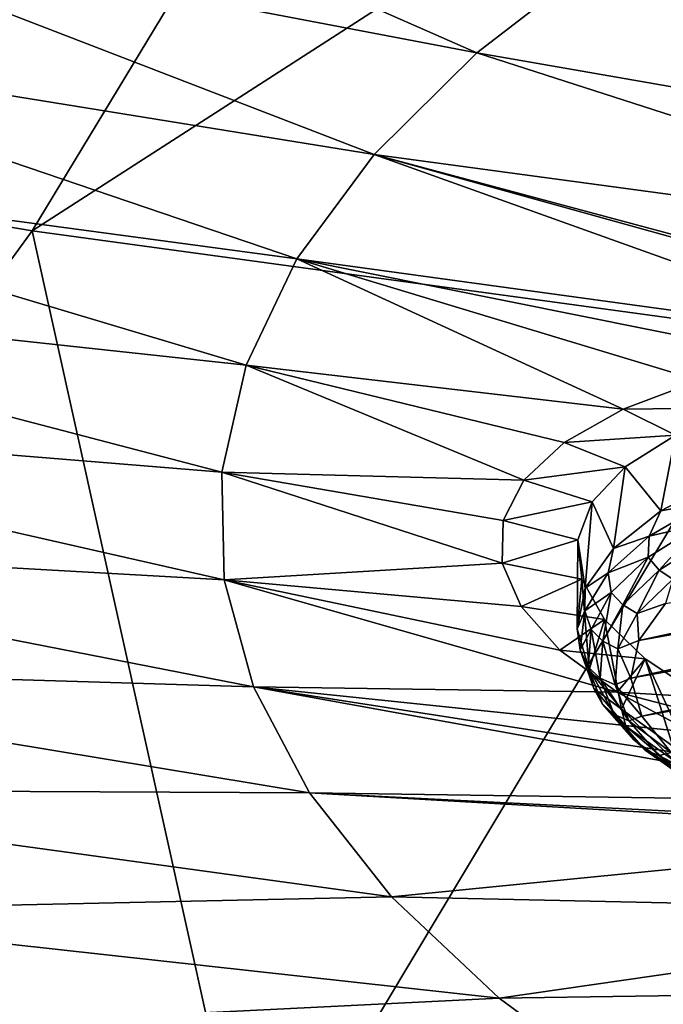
# Model space of a CAD drawing. Header units: metres. Extents: x -106 to 264, y -111 to 81.
# Tile 277 of 549: x 177.89 to 181.48, y -1.52 to 3.98. Entities that reach past the tile are written whole.
import ezdxf

# ---------------------------------------------------------------- set-up
doc = ezdxf.new("R2010")
doc.units = ezdxf.units.M
doc.layers.add('solid_20422013', color=7, linetype='CONTINUOUS')

msp = doc.modelspace()

# ---------------------------------------------------------------- linework, layer by layer
at = {"layer": 'solid_20422013'}
for points in [[(180.802429, 7.496829, 245.356094), (177.277863, 8.107755, 243.659195), (173.901184, 3.493361, 248.979294)], [(180.802429, 7.496829, 245.356094), (173.901184, 3.493361, 248.979294), (177.956284, 2.799484, 250.906601)], [(184.468872, 6.990704, 246.761917), (180.802429, 7.496829, 245.356094), (177.956284, 2.799484, 250.906601)], [(184.468872, 6.990704, 246.761917), (177.956284, 2.799484, 250.906601), (182.170715, 2.224796, 252.502869)], [(180.441605, 3.794821, 191.414551), (176.398148, 4.565034, 190.73616), (177.190994, 5.220846, 188.914581)], [(181.155655, 4.344618, 189.887436), (180.441605, 3.794821, 191.414551), (177.190994, 5.220846, 188.914581)], [(184.95282, 3.520372, 191.020599), (181.155655, 4.344618, 189.887436), (182.00412, 4.872045, 188.42244)], [(179.86705, 3.226575, 192.992905), (175.769287, 3.889134, 192.613556), (176.398148, 4.565034, 190.73616)], [(180.441605, 3.794821, 191.414551), (179.86705, 3.226575, 192.992905), (176.398148, 4.565034, 190.73616)], [(184.374481, 3.109174, 192.16275), (180.441605, 3.794821, 191.414551), (181.155655, 4.344618, 189.887436)], [(184.95282, 3.520372, 191.020599), (184.374481, 3.109174, 192.16275), (181.155655, 4.344618, 189.887436)], [(179.436081, 2.643934, 194.611267), (175.308807, 3.19784, 194.533691), (175.769287, 3.889134, 192.613556)], [(179.86705, 3.226575, 192.992905), (179.436081, 2.643934, 194.611267), (175.769287, 3.889134, 192.613556)], [(183.89389, 2.683779, 193.34433), (179.86705, 3.226575, 192.992905), (180.441605, 3.794821, 191.414551)], [(184.374481, 3.109174, 192.16275), (183.89389, 2.683779, 193.34433), (180.441605, 3.794821, 191.414551)], [(177.956284, 2.799484, 250.906601), (173.901184, 3.493361, 248.979294), (174.403946, -2.081968, 255.875839)], [(179.151794, 2.051053, 196.258057), (175.019897, 2.495957, 196.483246), (175.308807, 3.19784, 194.533691)], [(179.436081, 2.643934, 194.611267), (179.151794, 2.051053, 196.258057), (175.308807, 3.19784, 194.533691)], [(182.77356, 2.186669, 194.895111), (179.436081, 2.643934, 194.611267), (179.86705, 3.226575, 192.992905)], [(183.407867, 2.24384, 194.591782), (182.77356, 2.186669, 194.895111), (179.86705, 3.226575, 192.992905)], [(183.513138, 2.249273, 194.552673), (183.407867, 2.24384, 194.591782), (179.86705, 3.226575, 192.992905)], [(183.89389, 2.683779, 193.34433), (183.513138, 2.249273, 194.552673), (179.86705, 3.226575, 192.992905)], [(177.956284, 2.799484, 250.906601), (174.403946, -2.081968, 255.875839), (179.189987, -2.753742, 257.74176)], [(182.170715, 2.224796, 252.502869), (177.956284, 2.799484, 250.906601), (179.189987, -2.753742, 257.74176)], [(181.258347, 1.804901, 196.301178), (179.151794, 2.051053, 196.258057), (179.436081, 2.643934, 194.611267)], [(181.681961, 1.964431, 195.761429), (181.258347, 1.804901, 196.301178), (179.436081, 2.643934, 194.611267)], [(182.188019, 2.09163, 195.292587), (181.681961, 1.964431, 195.761429), (179.436081, 2.643934, 194.611267)], [(182.77356, 2.186669, 194.895111), (182.188019, 2.09163, 195.292587), (179.436081, 2.643934, 194.611267)], [(179.016205, 1.452161, 197.921539), (174.904556, 1.788362, 198.448669), (175.019897, 2.495957, 196.483246)], [(179.151794, 2.051053, 196.258057), (179.016205, 1.452161, 197.921539), (175.019897, 2.495957, 196.483246)], [(182.170715, 2.224796, 252.502869), (179.189987, -2.753742, 257.74176), (184.127792, -3.284754, 259.216705)], [(180.704163, 1.408957, 197.527374), (179.016205, 1.452161, 197.921539), (179.151794, 2.051053, 196.258057)], [(180.929245, 1.618136, 196.895035), (180.704163, 1.408957, 197.527374), (179.151794, 2.051053, 196.258057)], [(181.258347, 1.804901, 196.301178), (180.929245, 1.618136, 196.895035), (179.151794, 2.051053, 196.258057)], [(181.921234, 1.812122, 196.10231), (181.258347, 1.804901, 196.301178), (181.681961, 1.964431, 195.761429)], [(179.030289, 0.851529, 199.589859), (174.963593, 1.079971, 200.416306), (174.904556, 1.788362, 198.448669)], [(179.016205, 1.452161, 197.921539), (179.030289, 0.851529, 199.589859), (174.904556, 1.788362, 198.448669)], [(181.550583, 1.659823, 196.609131), (180.929245, 1.618136, 196.895035), (181.258347, 1.804901, 196.301178)], [(181.921234, 1.812122, 196.10231), (181.550583, 1.659823, 196.609131), (181.258347, 1.804901, 196.301178)], [(181.550583, 1.659823, 196.609131), (181.269363, 1.483246, 197.164307), (180.929245, 1.618136, 196.895035)], [(181.469513, 1.237531, 196.611069), (181.269363, 1.483246, 197.164307), (181.550583, 1.659823, 196.609131)], [(181.469513, 1.237531, 196.611069), (181.550583, 1.659823, 196.609131), (181.835678, 1.429423, 196.078064)], [(181.269363, 1.483246, 197.164307), (180.704163, 1.408957, 197.527374), (180.929245, 1.618136, 196.895035)], [(186.00209, 1.524797, 194.927505), (181.345245, 0.513655, 197.736069), (181.49556, 0.71921, 197.165115)], [(186.588058, 1.449922, 195.135483), (181.345245, 0.513655, 197.736069), (186.00209, 1.524797, 194.927505)], [(180.58226, 0.944912, 198.844131), (179.030289, 0.851529, 199.589859), (179.016205, 1.452161, 197.921539)], [(180.587082, 1.18266, 198.182678), (180.58226, 0.944912, 198.844131), (179.016205, 1.452161, 197.921539)], [(180.704163, 1.408957, 197.527374), (180.587082, 1.18266, 198.182678), (179.016205, 1.452161, 197.921539)], [(181.269363, 1.483246, 197.164307), (181.085587, 1.286469, 197.752426), (180.704163, 1.408957, 197.527374)], [(181.203766, 1.027526, 197.194382), (181.085587, 1.286469, 197.752426), (181.269363, 1.483246, 197.164307)], [(181.203766, 1.027526, 197.194382), (181.269363, 1.483246, 197.164307), (181.469513, 1.237531, 196.611069)], [(186.588058, 1.449922, 195.135483), (181.301422, 0.302023, 198.323898), (181.345245, 0.513655, 197.736069)], [(187.13028, 1.343069, 195.432281), (181.301422, 0.302023, 198.323898), (186.588058, 1.449922, 195.135483)], [(181.469513, 1.237531, 196.611069), (181.835678, 1.429423, 196.078064), (181.726913, 1.283545, 196.209579)], [(181.085587, 1.286469, 197.752426), (180.587082, 1.18266, 198.182678), (180.704163, 1.408957, 197.527374)], [(187.13028, 1.343069, 195.432281), (181.361649, 0.090496, 198.911438), (181.301422, 0.302023, 198.323898)], [(187.604523, 1.207816, 195.807968), (181.361649, 0.090496, 198.911438), (187.13028, 1.343069, 195.432281)], [(181.085587, 1.286469, 197.752426), (181.00412, 1.075082, 198.358353), (180.587082, 1.18266, 198.182678)], [(181.045959, 0.80538, 197.811417), (181.00412, 1.075082, 198.358353), (181.085587, 1.286469, 197.752426)], [(181.045959, 0.80538, 197.811417), (181.085587, 1.286469, 197.752426), (181.203766, 1.027526, 197.194382)], [(181.69342, 1.161981, 196.300125), (181.403839, 1.095202, 196.732727), (181.726913, 1.283545, 196.209579)], [(181.469513, 1.237531, 196.611069), (181.726913, 1.283545, 196.209579), (181.403839, 1.095202, 196.732727)], [(181.203766, 1.027526, 197.194382), (181.469513, 1.237531, 196.611069), (181.403839, 1.095202, 196.732727)], [(181.00412, 1.075082, 198.358353), (180.58226, 0.944912, 198.844131), (180.587082, 1.18266, 198.182678)], [(187.604523, 1.207816, 195.807968), (181.526474, -0.111964, 199.473785), (181.361649, 0.090496, 198.911438)], [(181.69342, 1.161981, 196.300125), (181.398209, 0.977809, 196.811676), (181.403839, 1.095202, 196.732727)], [(181.458923, 0.906174, 196.814621), (181.398209, 0.977809, 196.811676), (181.69342, 1.161981, 196.300125)], [(181.458923, 0.906174, 196.814621), (181.69342, 1.161981, 196.300125), (181.749161, 1.087241, 196.311691)], [(179.193924, 0.253441, 201.251114), (175.196609, 0.375707, 202.372467), (174.963593, 1.079971, 200.416306)], [(179.030289, 0.851529, 199.589859), (179.193924, 0.253441, 201.251114), (174.963593, 1.079971, 200.416306)], [(181.00412, 1.075082, 198.358353), (181.027039, 0.854747, 198.96521), (180.58226, 0.944912, 198.844131)], [(181.00058, 0.57741, 198.444626), (181.027039, 0.854747, 198.96521), (181.00412, 1.075082, 198.358353)], [(181.00058, 0.57741, 198.444626), (181.00412, 1.075082, 198.358353), (181.045959, 0.80538, 197.811417)], [(181.398209, 0.977809, 196.811676), (181.174408, 0.891709, 197.297943), (181.403839, 1.095202, 196.732727)], [(181.203766, 1.027526, 197.194382), (181.403839, 1.095202, 196.732727), (181.174408, 0.891709, 197.297943)], [(181.458923, 0.906174, 196.814621), (181.749161, 1.087241, 196.311691), (181.535431, 0.854565, 196.832245)], [(181.045959, 0.80538, 197.811417), (181.203766, 1.027526, 197.194382), (181.174408, 0.891709, 197.297943)], [(180.58226, 0.944912, 198.844131), (180.688507, 0.701916, 199.494873), (179.030289, 0.851529, 199.589859)], [(181.027039, 0.854747, 198.96521), (180.688507, 0.701916, 199.494873), (180.58226, 0.944912, 198.844131)], [(181.398209, 0.977809, 196.811676), (181.191696, 0.780262, 197.360382), (181.174408, 0.891709, 197.297943)], [(181.25589, 0.711956, 197.35408), (181.191696, 0.780262, 197.360382), (181.398209, 0.977809, 196.811676)], [(181.25589, 0.711956, 197.35408), (181.398209, 0.977809, 196.811676), (181.458923, 0.906174, 196.814621)], [(181.191696, 0.780262, 197.360382), (181.044571, 0.678366, 197.890533), (181.174408, 0.891709, 197.297943)], [(181.045959, 0.80538, 197.811417), (181.174408, 0.891709, 197.297943), (181.044571, 0.678366, 197.890533)], [(181.25589, 0.711956, 197.35408), (181.458923, 0.906174, 196.814621), (181.336792, 0.664543, 197.360046)], [(181.458923, 0.906174, 196.814621), (181.535431, 0.854565, 196.832245), (181.336792, 0.664543, 197.360046)], [(181.224274, 0.224532, 200.698563), (179.193924, 0.253441, 201.251114), (179.030289, 0.851529, 199.589859)], [(180.904419, 0.459934, 200.117706), (181.224274, 0.224532, 200.698563), (179.030289, 0.851529, 199.589859)], [(180.688507, 0.701916, 199.494873), (180.904419, 0.459934, 200.117706), (179.030289, 0.851529, 199.589859)], [(181.027039, 0.854747, 198.96521), (181.153351, 0.631168, 199.557144), (180.688507, 0.701916, 199.494873)], [(181.068939, 0.3501, 199.076004), (181.027039, 0.854747, 198.96521), (181.00058, 0.57741, 198.444626)], [(181.068939, 0.3501, 199.076004), (181.153351, 0.631168, 199.557144), (181.027039, 0.854747, 198.96521)], [(181.336792, 0.664543, 197.360046), (181.535431, 0.854565, 196.832245), (181.49556, 0.71921, 197.165115)], [(181.00058, 0.57741, 198.444626), (181.045959, 0.80538, 197.811417), (181.044571, 0.678366, 197.890533)], [(181.191696, 0.780262, 197.360382), (181.078949, 0.574203, 197.932739), (181.044571, 0.678366, 197.890533)], [(181.14505, 0.509371, 197.916779), (181.078949, 0.574203, 197.932739), (181.191696, 0.780262, 197.360382)], [(181.14505, 0.509371, 197.916779), (181.191696, 0.780262, 197.360382), (181.25589, 0.711956, 197.35408)], [(181.336792, 0.664543, 197.360046), (181.49556, 0.71921, 197.165115), (181.345245, 0.513655, 197.736069)], [(181.153351, 0.631168, 199.557144), (180.904419, 0.459934, 200.117706), (180.688507, 0.701916, 199.494873)], [(181.00058, 0.57741, 198.444626), (181.044571, 0.678366, 197.890533), (181.017715, 0.460726, 198.495041)], [(181.078949, 0.574203, 197.932739), (181.017715, 0.460726, 198.495041), (181.044571, 0.678366, 197.890533)], [(181.14505, 0.509371, 197.916779), (181.25589, 0.711956, 197.35408), (181.228333, 0.466335, 197.910599)], [(181.25589, 0.711956, 197.35408), (181.336792, 0.664543, 197.360046), (181.228333, 0.466335, 197.910599)], [(181.228333, 0.466335, 197.910599), (181.336792, 0.664543, 197.360046), (181.345245, 0.513655, 197.736069)], [(181.153351, 0.631168, 199.557144), (181.38028, 0.409753, 200.120743), (180.904419, 0.459934, 200.117706)], [(181.249084, 0.129912, 199.687592), (181.153351, 0.631168, 199.557144), (181.068939, 0.3501, 199.076004)], [(181.249084, 0.129912, 199.687592), (181.38028, 0.409753, 200.120743), (181.153351, 0.631168, 199.557144)], [(181.068939, 0.3501, 199.076004), (181.00058, 0.57741, 198.444626), (181.017715, 0.460726, 198.495041)], [(181.078949, 0.574203, 197.932739), (181.062759, 0.364706, 198.514633), (181.017715, 0.460726, 198.495041)], [(181.129135, 0.303407, 198.488876), (181.062759, 0.364706, 198.514633), (181.078949, 0.574203, 197.932739)], [(181.129135, 0.303407, 198.488876), (181.078949, 0.574203, 197.932739), (181.14505, 0.509371, 197.916779)], [(181.129135, 0.303407, 198.488876), (181.14505, 0.509371, 197.916779), (181.212769, 0.264821, 198.470322)], [(181.14505, 0.509371, 197.916779), (181.228333, 0.466335, 197.910599), (181.212769, 0.264821, 198.470322)], [(181.228333, 0.466335, 197.910599), (181.345245, 0.513655, 197.736069), (181.301422, 0.302023, 198.323898)], [(181.38028, 0.409753, 200.120743), (181.224274, 0.224532, 200.698563), (180.904419, 0.459934, 200.117706)], [(181.062759, 0.364706, 198.514633), (181.094543, 0.244457, 199.095749), (181.017715, 0.460726, 198.495041)], [(181.068939, 0.3501, 199.076004), (181.017715, 0.460726, 198.495041), (181.094543, 0.244457, 199.095749)], [(181.212769, 0.264821, 198.470322), (181.228333, 0.466335, 197.910599), (181.301422, 0.302023, 198.323898)], [(181.38028, 0.409753, 200.120743), (181.70256, 0.195755, 200.641052), (181.224274, 0.224532, 200.698563)], [(181.535904, -0.076891, 200.262009), (181.38028, 0.409753, 200.120743), (181.249084, 0.129912, 199.687592)], [(181.632492, -0.130643, 200.411316), (181.70256, 0.195755, 200.641052), (181.38028, 0.409753, 200.120743)], [(181.632492, -0.130643, 200.411316), (181.38028, 0.409753, 200.120743), (181.535904, -0.076891, 200.262009)], [(179.505966, -0.337836, 202.893448), (175.601959, -0.319537, 204.303589), (175.196609, 0.375707, 202.372467)], [(179.193924, 0.253441, 201.251114), (179.505966, -0.337836, 202.893448), (175.196609, 0.375707, 202.372467)], [(181.062759, 0.364706, 198.514633), (181.143509, 0.156931, 199.091751), (181.094543, 0.244457, 199.095749)], [(181.208527, 0.099134, 199.056259), (181.143509, 0.156931, 199.091751), (181.062759, 0.364706, 198.514633)], [(181.208527, 0.099134, 199.056259), (181.062759, 0.364706, 198.514633), (181.129135, 0.303407, 198.488876)], [(181.249084, 0.129912, 199.687592), (181.068939, 0.3501, 199.076004), (181.094543, 0.244457, 199.095749)], [(181.129135, 0.303407, 198.488876), (181.212769, 0.264821, 198.470322), (181.290436, 0.064962, 199.025452)], [(181.208527, 0.099134, 199.056259), (181.129135, 0.303407, 198.488876), (181.290436, 0.064962, 199.025452)], [(181.212769, 0.264821, 198.470322), (181.301422, 0.302023, 198.323898), (181.361649, 0.090496, 198.911438)], [(182.718689, -0.383594, 202.046753), (179.505966, -0.337836, 202.893448), (179.193924, 0.253441, 201.251114)], [(182.149521, -0.205601, 201.682251), (182.718689, -0.383594, 202.046753), (179.193924, 0.253441, 201.251114)], [(181.646194, -0.000511, 201.22731), (182.149521, -0.205601, 201.682251), (179.193924, 0.253441, 201.251114)], [(181.224274, 0.224532, 200.698563), (181.646194, -0.000511, 201.22731), (179.193924, 0.253441, 201.251114)], [(181.143509, 0.156931, 199.091751), (181.273056, 0.03519, 199.677017), (181.094543, 0.244457, 199.095749)], [(181.249084, 0.129912, 199.687592), (181.094543, 0.244457, 199.095749), (181.273056, 0.03519, 199.677017)], [(181.290436, 0.064962, 199.025452), (181.212769, 0.264821, 198.470322), (181.361649, 0.090496, 198.911438)], [(182.111969, -0.004241, 201.103928), (181.646194, -0.000511, 201.22731), (181.224274, 0.224532, 200.698563)], [(181.70256, 0.195755, 200.641052), (182.111969, -0.004241, 201.103928), (181.224274, 0.224532, 200.698563)], [(181.143509, 0.156931, 199.091751), (181.319214, -0.044007, 199.649887), (181.273056, 0.03519, 199.677017)], [(181.381271, -0.098417, 199.60498), (181.319214, -0.044007, 199.649887), (181.143509, 0.156931, 199.091751)], [(181.381271, -0.098417, 199.60498), (181.143509, 0.156931, 199.091751), (181.208527, 0.099134, 199.056259)], [(181.249084, 0.129912, 199.687592), (181.273056, 0.03519, 199.677017), (181.548615, -0.161628, 200.223709)], [(181.535904, -0.076891, 200.262009), (181.249084, 0.129912, 199.687592), (181.548615, -0.161628, 200.223709)], [(181.208527, 0.099134, 199.056259), (181.290436, 0.064962, 199.025452), (181.459457, -0.128321, 199.562317)], [(181.381271, -0.098417, 199.60498), (181.208527, 0.099134, 199.056259), (181.459457, -0.128321, 199.562317)], [(181.290436, 0.064962, 199.025452), (181.361649, 0.090496, 198.911438), (181.526474, -0.111964, 199.473785)], [(181.459457, -0.128321, 199.562317), (181.290436, 0.064962, 199.025452), (181.526474, -0.111964, 199.473785)], [(181.585571, -0.23316, 200.175278), (181.548615, -0.161628, 200.223709), (181.273056, 0.03519, 199.677017)], [(181.319214, -0.044007, 199.649887), (181.585571, -0.23316, 200.175278), (181.273056, 0.03519, 199.677017)], [(181.643127, -0.284381, 200.121521), (181.319214, -0.044007, 199.649887), (181.381271, -0.098417, 199.60498)], [(181.585571, -0.23316, 200.175278), (181.319214, -0.044007, 199.649887), (181.643127, -0.284381, 200.121521)], [(181.381271, -0.098417, 199.60498), (181.459457, -0.128321, 199.562317), (181.643127, -0.284381, 200.121521)], [(181.459457, -0.128321, 199.562317), (181.526474, -0.111964, 199.473785), (181.7957, -0.308344, 200.019257)], [(181.643127, -0.284381, 200.121521), (181.459457, -0.128321, 199.562317), (181.7957, -0.308344, 200.019257)], [(179.964172, -0.918086, 204.505157), (176.176849, -1.000929, 206.196228), (175.601959, -0.319537, 204.303589)], [(179.505966, -0.337836, 202.893448), (179.964172, -0.918086, 204.505157), (175.601959, -0.319537, 204.303589)], [(183.511917, -0.568048, 202.37825), (179.964172, -0.918086, 204.505157), (179.505966, -0.337836, 202.893448)], [(183.329056, -0.530987, 202.316956), (183.511917, -0.568048, 202.37825), (179.505966, -0.337836, 202.893448)], [(182.718689, -0.383594, 202.046753), (183.329056, -0.530987, 202.316956), (179.505966, -0.337836, 202.893448)], [(183.511917, -0.568048, 202.37825), (183.892578, -1.00299, 203.584717), (179.964172, -0.918086, 204.505157)], [(179.964172, -0.918086, 204.505157), (180.565292, -1.483171, 206.074738), (176.176849, -1.000929, 206.196228)], [(183.892578, -1.00299, 203.584717), (180.565292, -1.483171, 206.074738), (179.964172, -0.918086, 204.505157)], [(180.565292, -1.483171, 206.074738), (176.917267, -1.663735, 208.037231), (176.176849, -1.000929, 206.196228)], [(183.892578, -1.00299, 203.584717), (184.372894, -1.428444, 204.766464), (180.565292, -1.483171, 206.074738)], [(184.372894, -1.428444, 204.766464), (181.305023, -2.029058, 207.591003), (180.565292, -1.483171, 206.074738)], [(184.372894, -1.428444, 204.766464), (184.950974, -1.839708, 205.908798), (181.305023, -2.029058, 207.591003)], [(180.565292, -1.483171, 206.074738), (181.305023, -2.029058, 207.591003), (176.917267, -1.663735, 208.037231)]]:
    msp.add_3dface(points, dxfattribs=at)

doc.saveas('drawing.dxf')
